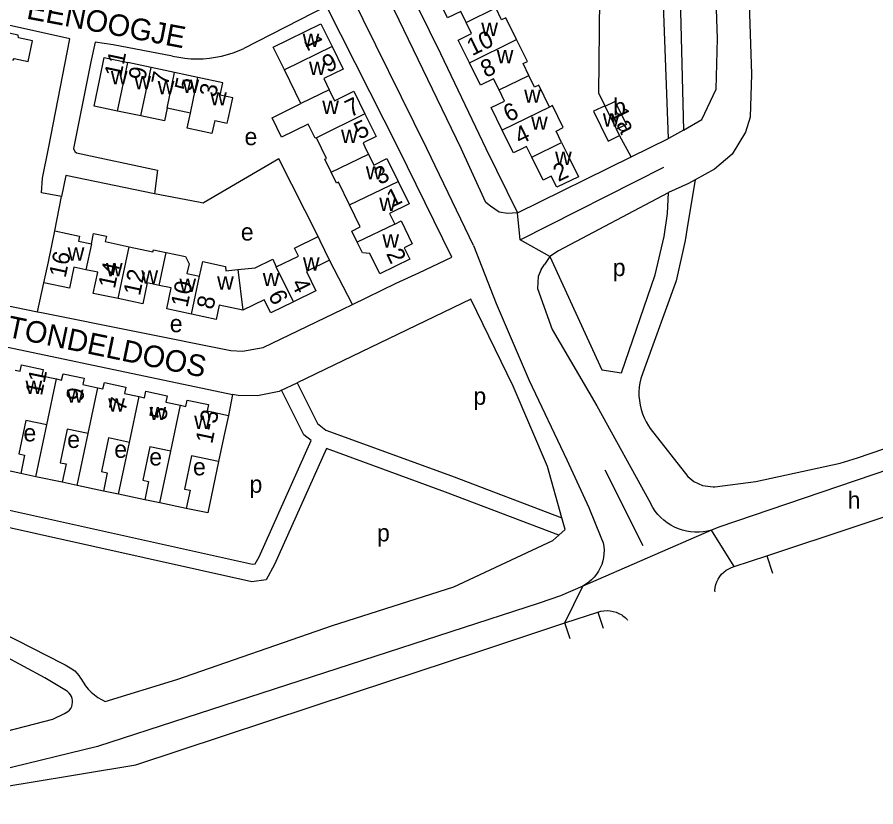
# Model space of a CAD drawing. Extents: x 159441 to 162086, y 388175 to 389787.
# Drawn here: x 161694.2 to 161893.2, y 388347.3 to 388530.4 of the extents above; entities that cross this region are included whole.
import ezdxf

# ---------------------------------------------------------------- set-up
doc = ezdxf.new("R2010")
doc.units = 0
for name, color, linetype in [('BLT_Basislijn', 7, 'Continuous'), ('BLT_Bebouwing', 7, 'Continuous'), ('BLT_Centroide', 7, 'Continuous'), ('BLT_Huisnummer', 7, 'Continuous'), ('BLT_Huisnummer_ tussenligend', 7, 'Continuous'), ('BLT_Huisnummer_reeks', 7, 'Continuous'), ('BLT_Onderverdeling_panden', 7, 'Continuous'), ('BLT_Straatnaam', 7, 'Continuous'), ('BLT_Vlakafsluiter', 7, 'Continuous')]:
    doc.layers.add(name, color=color, linetype=linetype)

msp = doc.modelspace()

# ---------------------------------------------------------------- linework, layer by layer
at = {"layer": 'BLT_Basislijn'}
for p, q in [((161765.89, 388532.98), (161746.71, 388523.17)), ((161730.24, 388521.38), (161716.46, 388524)), ((161848.65, 388504.25), (161845.17, 388502.3)), ((161849.83, 388491.87), (161845.21, 388489.73)), ((161851.38, 388492.72), (161849.83, 388491.87)), ((161815.68, 388471.87), (161816.47, 388473.09)), ((161755.49, 388443.93), (161759.1, 388445.66)), ((161830.44, 388425.49), (161839.24, 388407.94)), ((161829.49, 388409.85), (161830.02, 388408.56)), ((161828.82, 388392.48), (161830.01, 388388.75))]:
    msp.add_line(p, q, dxfattribs=at)
for points in [[(161848.65, 388504.25), (161852.92, 388506.7), (161856.2, 388513.74), (161856.54, 388525.43), (161851.73, 388665.66), (161850.18, 388717.55), (161848.12, 388722.71), (161842.39, 388726.92), (161841.98, 388723.73), (161846.51, 388590.11), (161848.65, 388504.25)], [(161889.29, 388634.71), (161888.4, 388633.02), (161887.04, 388631.17), (161885.6, 388629.75), (161883.66, 388628.36), (161869.69, 388620.85), (161866.7, 388618.97), (161864.39, 388617.23), (161862.56, 388615.11), (161861.43, 388613.15), (161862.72, 388568.39), (161864.44, 388517.18), (161864.09, 388507.21), (161863.06, 388503.78), (161859.97, 388498.62), (161855.85, 388495.18), (161851.38, 388492.72)], [(161845.17, 388502.3), (161841.3, 388605.81)], [(161830.47, 388509.89), (161829.04, 388512.75), (161829.36, 388542.18), (161819.66, 388561.9), (161820.07, 388562.63), (161829.65, 388567.12), (161829.58, 388586.6)], [(161766.01, 388575.54), (161792.31, 388522), (161802.85, 388500), (161810.18, 388485.06)], [(161802.39, 388488.47), (161797.1, 388500), (161761.63, 388573.44)], [(161799.95, 388477.46), (161789.13, 388500), (161771.49, 388535.88)], [(161794.99, 388474.8), (161782.61, 388500), (161765.89, 388532.98)], [(161704.51, 388488.81), (161699.82, 388489.66), (161700.06, 388493.12), (161701.5, 388500), (161706.39, 388525.41), (161683.8, 388530.4)], [(161716.46, 388524), (161712.27, 388524.58), (161711.26, 388520.07)], [(161730.24, 388521.38), (161731.64, 388521.1), (161733.05, 388520.91), (161734.48, 388520.79), (161735.9, 388520.75), (161737.33, 388520.79), (161738.75, 388520.91), (161740.17, 388521.11), (161741.57, 388521.39), (161742.95, 388521.75), (161744.31, 388522.18), (161745.64, 388522.7), (161746.71, 388523.17)], [(161711.26, 388520.07), (161707.3, 388500), (161707.56, 388499.27), (161707.92, 388498.95), (161726.71, 388494.91), (161726.07, 388489.49)], [(161836.49, 388498.01), (161833.86, 388502.99)], [(161836.49, 388498.01), (161845.17, 388502.3)], [(161763.95, 388479.57), (161754.88, 388497.57), (161737.55, 388487.43), (161737.31, 388487.28), (161736.21, 388487.5)], [(161810.18, 388485.06), (161836.49, 388498.01)], [(161810.78, 388478.76), (161844.07, 388495.62)], [(161726.07, 388489.49), (161705.49, 388493.72), (161704.51, 388488.81)], [(161851.38, 388492.72), (161849.63, 388482.57)], [(161817.64, 388474.9), (161829.73, 388448.63), (161834.31, 388447.93), (161842.11, 388470.67), (161844.16, 388479.59), (161844.91, 388484.88), (161845.21, 388489.73)], [(161845.21, 388489.73), (161845.11, 388489.68), (161819.7, 388476.27), (161817.64, 388474.9)], [(161702.97, 388480.86), (161704.51, 388488.81)], [(161736.21, 388487.5), (161726.07, 388489.49)], [(161810.18, 388485.06), (161807.85, 388484.86), (161805.96, 388485.2), (161803.9, 388486.58), (161802.87, 388487.43), (161802.39, 388488.47)], [(161849.63, 388482.57), (161849.08, 388478.67), (161846.92, 388469.26), (161839.63, 388449)], [(161799.95, 388477.46), (161805.22, 388464.06), (161812.89, 388446.16), (161821.58, 388427.74), (161826.69, 388416.75), (161829.49, 388409.85)], [(161771.97, 388463.8), (161766.64, 388474.07)], [(161771.97, 388463.8), (161782.05, 388468.71), (161787.31, 388471.14), (161794.99, 388474.8)], [(161817.64, 388474.9), (161816.47, 388473.09)], [(161815.68, 388471.87), (161815, 388470.26), (161814.79, 388467.52), (161818.24, 388458.02), (161828.56, 388440.28), (161840.97, 388417.74)], [(161698.95, 388462.12), (161700.42, 388468.82)], [(161675.22, 388466.94), (161698.95, 388462.12)], [(161698.95, 388462.12), (161699.82, 388461.94), (161743.77, 388453.13), (161746.42, 388453.01), (161751.25, 388453.85), (161769.7, 388462.69), (161771.97, 388463.8)], [(161820.43, 388414.36), (161817.11, 388426.21), (161809.18, 388444.88), (161799.37, 388465.03), (161759.1, 388445.66)], [(161667.8, 388462.45), (161670.33, 388462.2), (161672.85, 388457.91), (161744.15, 388442.93)], [(161839.63, 388449), (161838.8, 388446.67), (161838.56, 388445.65), (161838.41, 388444.62), (161838.33, 388443.58), (161838.34, 388442.54), (161838.42, 388441.5), (161838.58, 388440.47), (161838.83, 388439.46), (161839.14, 388438.47), (161839.54, 388437.5), (161840.01, 388436.57), (161840.54, 388435.68), (161840.96, 388435.07), (161849.69, 388423.93)], [(161641.62, 388434.91), (161650.27, 388419.97), (161681.07, 388413.13), (161682.92, 388416.13), (161686.07, 388417.48), (161748.77, 388403.58), (161749.41, 388403.67), (161750.3, 388405.26), (161762.33, 388432.28), (161760.67, 388433.58), (161755.49, 388443.93)], [(161755.49, 388443.93), (161754.91, 388443.65), (161749.9, 388442.63), (161745.45, 388442.68), (161744.15, 388442.93)], [(161759.1, 388445.66), (161763.84, 388436.18), (161765.78, 388434.67), (161794.87, 388424.04), (161820.43, 388414.36)], [(161744.15, 388442.93), (161743.16, 388438.05)], [(161855.52, 388421.49), (161855.89, 388421.55), (161865.42, 388422.76), (161884.98, 388427), (161889.02, 388428.21), (161913.63, 388436.68), (161929.09, 388441.73)], [(161929.64, 388433.55), (161926.07, 388432.64), (161904.36, 388428.35), (161856.88, 388412.18), (161855.18, 388411.45)], [(161819.77, 388410.34), (161793.48, 388420.29), (161765.87, 388430.38), (161753.88, 388403.48), (161751.94, 388399.99), (161748.62, 388399.51), (161686.46, 388413.3)], [(161740.9, 388427.39), (161738.42, 388415.47), (161733.38, 388416.48)], [(161867.98, 388405.53), (161931.92, 388426.8)], [(161698.55, 388423.86), (161695.04, 388424.61)], [(161849.69, 388423.93), (161851.04, 388422.72), (161853.09, 388421.82), (161855.52, 388421.49)], [(161708.14, 388421.83), (161704.62, 388422.58)], [(161717.71, 388419.8), (161714.2, 388420.55)], [(161727.31, 388417.77), (161723.77, 388418.52)], [(161855.18, 388411.45), (161854.21, 388411.27), (161853.24, 388411.11), (161852.27, 388411.03), (161851.29, 388411.02), (161850.31, 388411.1), (161849.35, 388411.25), (161848.4, 388411.49), (161847.47, 388411.8), (161846.57, 388412.18), (161845.71, 388412.64), (161844.88, 388413.17), (161844.1, 388413.76), (161843.38, 388414.41), (161842.7, 388415.12), (161842.09, 388415.89), (161841.55, 388416.7), (161841.07, 388417.55), (161840.97, 388417.74)], [(161819.77, 388410.34), (161821.2, 388411.63), (161820.43, 388414.36)], [(161676.24, 388395.08), (161704.72, 388380.56), (161705.34, 388380.23), (161706.47, 388379.57), (161707.55, 388378.84), (161708.07, 388378.33), (161708.52, 388377.77), (161708.91, 388377.16), (161708.97, 388377.05), (161709.47, 388376.2), (161710.04, 388375.39), (161710.68, 388374.63), (161711.37, 388373.93), (161712.12, 388373.28), (161712.91, 388372.7), (161713.75, 388372.18), (161714.62, 388371.74), (161731.24, 388376.85), (161767.27, 388389.38), (161795.39, 388398.33), (161818.39, 388409.07), (161819.77, 388410.34)], [(161830.02, 388408.56), (161830.16, 388407.72), (161830.23, 388406.87), (161830.21, 388406.02), (161830.12, 388405.17), (161829.94, 388404.34), (161829.69, 388403.52), (161829.36, 388402.74), (161828.97, 388401.98), (161828.5, 388401.27), (161827.97, 388400.6), (161827.37, 388399.99), (161826.73, 388399.43), (161826.03, 388398.94), (161825.3, 388398.51)], [(161860.42, 388403.02), (161867.98, 388405.53)], [(161867.98, 388405.53), (161869.27, 388401.5)], [(161855.96, 388397.18), (161855.95, 388397.48), (161856.02, 388398.17), (161856.17, 388398.84), (161856.4, 388399.5), (161856.7, 388400.12), (161857.07, 388400.71), (161857.5, 388401.25), (161857.99, 388401.73), (161858.54, 388402.16), (161859.13, 388402.52), (161859.76, 388402.8), (161860.42, 388403.02)], [(161825.3, 388398.51), (161820.15, 388396.26), (161815.22, 388394.54), (161712.84, 388361.31), (161689.93, 388355.71), (161661.73, 388350.85), (161647.19, 388349.34), (161629.36, 388348.46), (161381.74, 388348.09), (161372.15, 388347.92), (161363.21, 388348.43), (161354.77, 388349.2), (161344.3, 388349.46), (161332.03, 388349.71), (161319.76, 388350.22), (161309.54, 388350.22), (161304.37, 388350.34)], [(161821.16, 388389.95), (161828.82, 388392.48)], [(161828.82, 388392.48), (161829.51, 388392.68), (161830.22, 388392.79), (161830.94, 388392.82), (161831.65, 388392.78), (161832.36, 388392.65), (161833.04, 388392.45), (161833.7, 388392.17), (161834.33, 388391.82), (161834.6, 388391.63), (161835.13, 388391.21), (161835.6, 388390.74), (161835.71, 388390.6)], [(161660.39, 388358.51), (161678.84, 388361.51), (161702.48, 388367.68), (161705.14, 388368.97), (161705.58, 388369.16), (161705.98, 388369.43), (161706.33, 388369.76), (161706.62, 388370.15), (161706.84, 388370.57), (161706.99, 388371.03), (161707.06, 388371.51), (161707.05, 388371.99), (161706.97, 388372.46), (161706.8, 388372.91), (161706.57, 388373.33), (161706.26, 388373.71), (161705.9, 388374.03), (161705.64, 388374.2), (161700.61, 388377.23), (161690.86, 388382.48), (161678.59, 388389.18), (161673.65, 388391.36)], [(161666.18, 388347.32), (161666.21, 388347.35), (161666.45, 388347.5), (161666.73, 388347.57), (161679.17, 388349.49), (161686.18, 388350.96), (161693.19, 388352.32), (161696.56, 388352.91), (161721.71, 388357.07), (161772.64, 388373.89), (161801.25, 388383.37), (161821.16, 388389.95)], [(161822.39, 388386.27), (161821.16, 388389.95)]]:
    msp.add_lwpolyline(points, dxfattribs=at)
at = {"layer": 'BLT_Bebouwing'}
for p, q in [((161725.26, 388518.73), (161719.83, 388519.88)), ((161730.69, 388517.58), (161725.26, 388518.73)), ((161736.12, 388516.42), (161730.69, 388517.58)), ((161830.53, 388509.77), (161830.47, 388509.89)), ((161722.89, 388507.51), (161717.45, 388508.65)), ((161734.37, 388508.14), (161728.94, 388509.29)), ((161833.86, 388502.99), (161833.15, 388504.42)), ((161698.55, 388423.86), (161701.09, 388435.89)), ((161708.14, 388421.83), (161710.68, 388433.85)), ((161717.71, 388419.8), (161720.24, 388431.82)), ((161727.31, 388417.77), (161729.82, 388429.82))]:
    msp.add_line(p, q, dxfattribs=at)
for points in [[(161798.27, 388529.15), (161797.01, 388531.73), (161793.95, 388530.23), (161791.38, 388535.49)], [(161809.97, 388525.21), (161807.49, 388530.29), (161806.5, 388529.81), (161805.17, 388532.54)], [(161694.45, 388526.23), (161683.27, 388528.6), (161682.02, 388522.74)], [(161756.14, 388518.21), (161753.56, 388523.46), (161764.62, 388528.87), (161767.19, 388523.61)], [(161799.02, 388519.85), (161796.46, 388525.1), (161799.52, 388526.59), (161798.27, 388529.15)], [(161693.2, 388520.36), (161693.5, 388520.82), (161696.76, 388520.13), (161697.78, 388524.96), (161694.52, 388525.65), (161694.45, 388526.23)], [(161767.19, 388523.61), (161769.76, 388518.36), (161765.26, 388516.16), (161766.51, 388513.6)], [(161812.81, 388516.9), (161811.47, 388519.64), (161812.46, 388520.12), (161809.97, 388525.21)], [(161712.02, 388509.8), (161713.36, 388516.14), (161714.39, 388521.03), (161719.83, 388519.88)], [(161805.9, 388513.53), (161804.65, 388516.1), (161801.59, 388514.61), (161799.02, 388519.85)], [(161759.97, 388510.4), (161756.14, 388518.21)], [(161739.99, 388506.45), (161742.92, 388505.83), (161743.13, 388506.79), (161744.16, 388511.68), (161741.23, 388512.3), (161741.85, 388515.21), (161736.12, 388516.42)], [(161817.6, 388509.56), (161815.12, 388514.65), (161814.14, 388514.18), (161812.81, 388516.9)], [(161766.51, 388513.6), (161767.76, 388511.03), (161772.26, 388513.23), (161774.83, 388507.98)], [(161806.66, 388504.22), (161804.1, 388509.47), (161807.15, 388510.96), (161805.9, 388513.53)], [(161717.45, 388508.65), (161712.02, 388509.8)], [(161763.57, 388502.47), (161763.27, 388502.32), (161761.65, 388505.61), (161755.46, 388502.57), (161753.3, 388507.08), (161759.97, 388510.4)], [(161820.41, 388501.36), (161819.11, 388504.01), (161820.79, 388504.83), (161818.31, 388509.9), (161817.6, 388509.56)], [(161830.47, 388509.89), (161827.79, 388508.58), (161831.17, 388501.67), (161833.86, 388502.99)], [(161830.53, 388509.77), (161832.77, 388510.87), (161835.42, 388505.49), (161833.15, 388504.42)], [(161728.94, 388509.29), (161728.32, 388506.36), (161722.89, 388507.51)], [(161740, 388506.44), (161739.36, 388503.46), (161733.64, 388504.67), (161734.37, 388508.14)], [(161774.83, 388507.98), (161777.4, 388502.73), (161774.37, 388501.25), (161774.98, 388500), (161775.62, 388498.67)], [(161813.48, 388497.99), (161812.27, 388500.46), (161811.33, 388500), (161809.22, 388498.97), (161808.72, 388500), (161806.66, 388504.22)], [(161766.97, 388494.47), (161765.5, 388497.47), (161765.92, 388497.67), (161763.57, 388502.47)], [(161820.41, 388501.36), (161822.09, 388497.92), (161824.29, 388493.42), (161819.26, 388490.96), (161818, 388493.54), (161816.11, 388492.62), (161813.48, 388497.99)], [(161775.62, 388498.67), (161776.87, 388496.13), (161779.9, 388497.61), (161782.48, 388492.34)], [(161771.24, 388486.88), (161768.66, 388492.13), (161768.21, 388491.91), (161766.97, 388494.47)], [(161782.48, 388492.34), (161785.04, 388487.11), (161780.53, 388484.93), (161781.74, 388482.45)], [(161773.72, 388481.79), (161771.24, 388486.88)], [(161773.02, 388478.22), (161771.74, 388480.82), (161773.72, 388481.79)], [(161781.74, 388482.45), (161783.2, 388483.16), (161785.78, 388477.83), (161783.9, 388476.9), (161785.19, 388474.27), (161778.29, 388470.87), (161775.95, 388475.62), (161774.24, 388475.74), (161773.02, 388478.22)], [(161700.42, 388468.82), (161701.45, 388473.71), (161702.97, 388480.86)], [(161702.97, 388480.86), (161708.67, 388479.64), (161708.42, 388478.47), (161711.4, 388477.83)], [(161711.4, 388477.83), (161711.92, 388480.27), (161714.9, 388479.63), (161714.63, 388478.37), (161720.15, 388477.19)], [(161754.27, 388472.49), (161759.38, 388474.99), (161758.46, 388476.88), (161763.95, 388479.57)], [(161766.64, 388474.07), (161764.44, 388478.56), (161763.95, 388479.57)], [(161720.15, 388477.19), (161725.68, 388476.01), (161725.78, 388476.48), (161728.77, 388475.84)], [(161728.77, 388475.84), (161733.22, 388474.89), (161734.05, 388473.19), (161733.57, 388470.95), (161736.48, 388470.33)], [(161736.48, 388470.33), (161737.21, 388473.75), (161742.49, 388472.62), (161742.6, 388471.58), (161745.36, 388471.88)], [(161745.36, 388471.88), (161749.4, 388472.31), (161753.43, 388474.28), (161754.27, 388472.49)], [(161766.64, 388474.07), (161761.27, 388471.47), (161763.47, 388466.98), (161758.22, 388464.41)], [(161710.12, 388471.86), (161707.34, 388472.45), (161706.3, 388467.56), (161700.42, 388468.82)], [(161717.59, 388465.16), (161711.86, 388466.38), (161712.89, 388471.27), (161710.12, 388471.86)], [(161727.14, 388468.23), (161724.36, 388468.82), (161723.32, 388463.93), (161717.59, 388465.16)], [(161734.59, 388461.53), (161728.88, 388462.75), (161729.92, 388467.64), (161727.14, 388468.23)], [(161758.22, 388464.41), (161752.97, 388461.85), (161751.48, 388464.86), (161746.51, 388462.47)], [(161746.51, 388462.47), (161741.03, 388463.62), (161740.31, 388460.3), (161734.59, 388461.53)], [(161693.72, 388448.56), (161694.93, 388448.3), (161695.24, 388449.77), (161700.2, 388448.72), (161699.89, 388447.26), (161703.31, 388446.53)], [(161703.31, 388446.53), (161704.52, 388446.28), (161704.83, 388447.74), (161709.77, 388446.68), (161709.46, 388445.22), (161712.9, 388444.49)], [(161712.9, 388444.49), (161714.1, 388444.24), (161714.41, 388445.7), (161719.37, 388444.65), (161719.05, 388443.19), (161722.47, 388442.45)], [(161722.47, 388442.45), (161723.69, 388442.19), (161724.01, 388443.66), (161728.95, 388442.62), (161728.64, 388441.15), (161732.04, 388440.42)], [(161732.04, 388440.42), (161733.29, 388440.16), (161733.6, 388441.62), (161738.54, 388440.59), (161738.22, 388439.12), (161743.16, 388438.05)], [(161743.16, 388438.05), (161742.13, 388433.16), (161740.9, 388427.39)], [(161701.09, 388435.89), (161696.23, 388436.91), (161694.59, 388429.15), (161695.94, 388428.86), (161695.04, 388424.61)], [(161710.68, 388433.85), (161705.82, 388434.88), (161704.18, 388427.11), (161705.53, 388426.83), (161704.62, 388422.58)], [(161720.24, 388431.82), (161715.39, 388432.85), (161713.75, 388425.08), (161715.1, 388424.8), (161714.2, 388420.55)], [(161729.82, 388429.82), (161724.95, 388430.83), (161723.33, 388423.05), (161724.68, 388422.77), (161723.77, 388418.52)], [(161740.9, 388427.39), (161734.6, 388428.73), (161732.96, 388421.01), (161734.28, 388420.73), (161733.38, 388416.48)], [(161695.04, 388424.61), (161688.96, 388425.9)], [(161704.62, 388422.58), (161698.55, 388423.86)], [(161714.2, 388420.55), (161708.14, 388421.83)], [(161723.77, 388418.52), (161717.71, 388419.8)], [(161733.38, 388416.48), (161727.31, 388417.77)]]:
    msp.add_lwpolyline(points, dxfattribs=at)
at = {"layer": 'BLT_Onderverdeling_panden'}
for p, q in [((161798.27, 388529.15), (161805.17, 388532.54)), ((161767.19, 388523.61), (161756.14, 388518.21)), ((161799.02, 388519.85), (161809.97, 388525.21)), ((161717.45, 388508.65), (161719.83, 388519.88)), ((161722.89, 388507.51), (161725.26, 388518.73)), ((161728.94, 388509.29), (161730.69, 388517.58)), ((161734.37, 388508.14), (161736.12, 388516.42)), ((161805.9, 388513.53), (161812.81, 388516.9)), ((161766.51, 388513.6), (161759.97, 388510.4)), ((161817.6, 388509.56), (161806.66, 388504.22)), ((161833.15, 388504.42), (161830.53, 388509.77)), ((161774.83, 388507.98), (161763.57, 388502.47)), ((161813.48, 388497.99), (161820.41, 388501.36)), ((161766.97, 388494.47), (161775.62, 388498.67)), ((161771.24, 388486.88), (161782.48, 388492.34)), ((161781.74, 388482.45), (161773.02, 388478.22)), ((161711.4, 388477.83), (161710.12, 388471.86)), ((161717.59, 388465.16), (161720.15, 388477.19)), ((161727.14, 388468.23), (161728.77, 388475.84)), ((161745.36, 388471.88), (161746.51, 388462.47)), ((161758.22, 388464.41), (161754.27, 388472.49)), ((161734.59, 388461.53), (161736.48, 388470.33)), ((161701.09, 388435.89), (161703.31, 388446.53)), ((161710.68, 388433.85), (161712.9, 388444.49)), ((161720.24, 388431.82), (161722.47, 388442.45)), ((161729.82, 388429.82), (161732.04, 388440.42))]:
    msp.add_line(p, q, dxfattribs=at)
at = {"layer": 'BLT_Vlakafsluiter'}
for p, q in [((161810.78, 388478.76), (161810.18, 388485.06)), ((161817.64, 388474.9), (161810.78, 388478.76))]:
    msp.add_line(p, q, dxfattribs=at)
for points in [[(161855.18, 388411.45), (161825.3, 388398.51)], [(161860.42, 388403.02), (161855.18, 388411.45)], [(161821.16, 388389.95), (161825.3, 388398.51)]]:
    msp.add_lwpolyline(points, dxfattribs=at)

# ---------------------------------------------------------------- texts
at = {"layer": 'BLT_Centroide'}
for s, p in [('w', (161801.78, 388526.03)), ('w', (161760.38, 388523.53)), ('w', (161805.36, 388519.72)), ('w', (161761.86, 388517)), ('w', (161715.92, 388514.84)), ('w', (161721.36, 388513.7)), ('w', (161726.78, 388512.55)), ('w', (161732.53, 388512.86)), ('w', (161811.72, 388510.56)), ('w', (161738.95, 388509.95)), ('b', (161832.35, 388507.63)), ('w', (161764.92, 388507.97)), ('w', (161829.97, 388505.02)), ('w', (161813.33, 388504.31)), ('e', (161746.91, 388500.73)), ('w', (161769.28, 388501.22)), ('w', (161818.89, 388496.17)), ('w', (161775.03, 388492.78)), ('w', (161778.14, 388485.47)), ('e', (161746.05, 388478.62)), ('w', (161778.87, 388477)), ('w', (161705.91, 388473.94)), ('w', (161760.45, 388471.67)), ('w', (161714.8, 388470.36)), ('w', (161723, 388468.61)), ('p', (161832.26, 388470.38)), ('w', (161731.81, 388466.72)), ('w', (161740.55, 388467.23)), ('w', (161751.13, 388468.06)), ('e', (161729.58, 388457.37)), ('w', (161696.14, 388443.05)), ('w', (161705.73, 388441)), ('w', (161715.31, 388438.98)), ('p', (161799.96, 388440.55)), ('w', (161724.88, 388436.98)), ('w', (161735.23, 388434.94)), ('e', (161695.66, 388432.05)), ('e', (161705.8, 388430.53)), ('e', (161716.71, 388428.24)), ('e', (161724.82, 388426.47)), ('e', (161734.96, 388424.18)), ('p', (161748.06, 388420.14)), ('h', (161886.69, 388416.44)), ('p', (161777.61, 388408.86))]:
    msp.add_text(s, height=4, dxfattribs=at).set_placement(p)
at = {"layer": 'BLT_Huisnummer'}
for s, rotation, p in [('1', 295.3875, (161760.56, 388525.05)), ('10', 26.0478, (161799.66, 388521.35)), ('11', 78.0587, (161718.28, 388516.29)), ('9', 25.808, (161766.14, 388517.43)), ('7', 78.0587, (161729.14, 388514.4)), ('3', 78.0587, (161740.26, 388511.71)), ('6', 26.0478, (161808.13, 388505.99)), ('1a', 296.0584, (161831.67, 388508.34)), ('5', 25.808, (161773.52, 388501.95)), ('2', 26.0478, (161819.67, 388492.17)), ('1', 25.808, (161781.09, 388486.25)), ('16', 77.9088, (161705.41, 388469.82)), ('2', 296.0526, (161779.65, 388475.59)), ('12', 77.9088, (161722.65, 388465.67)), ('4', 296.0526, (161757.64, 388468.7)), ('8', 77.9088, (161739.63, 388462.46)), ('11', 78.0158, (161699.93, 388442.5)), ('7', 78.0158, (161719.31, 388438.84))]:
    msp.add_text(s, height=4, rotation=rotation, dxfattribs=at).set_placement(p)
at = {"layer": 'BLT_Huisnummer_ tussenligend'}
for s, rotation, p in [('8', 26.0478, (161802.84, 388516.28)), ('9', 78.0587, (161723.84, 388515.55)), ('5', 78.0587, (161734.55, 388513.06)), ('7', 25.808, (161771.43, 388507.14)), ('4', 26.0478, (161810.73, 388500.79)), ('3', 25.808, (161778.19, 388491.46)), ('14', 77.9088, (161716.83, 388467.32)), ('10', 77.9088, (161733.66, 388462.96)), ('6', 296.0526, (161752.3, 388466.01)), ('9', 78.0158, (161709.34, 388441.13)), ('5', 78.0158, (161728.65, 388436.78))]:
    msp.add_text(s, height=4, rotation=rotation, dxfattribs=at).set_placement(p)
at = {"layer": 'BLT_Huisnummer_reeks'}
msp.add_text('1-3', height=4, rotation=78.1735, dxfattribs=at).set_placement((161739.4, 388431.34))
at = {"layer": 'BLT_Straatnaam'}
for s, rotation, p in [('EENOOGJE', 349.2646, (161696.18, 388530.1)), ('TONDELDOOS', 348.265, (161691.6, 388456.34))]:
    msp.add_text(s, height=5, rotation=rotation, dxfattribs=at).set_placement(p)

doc.saveas('drawing.dxf')
